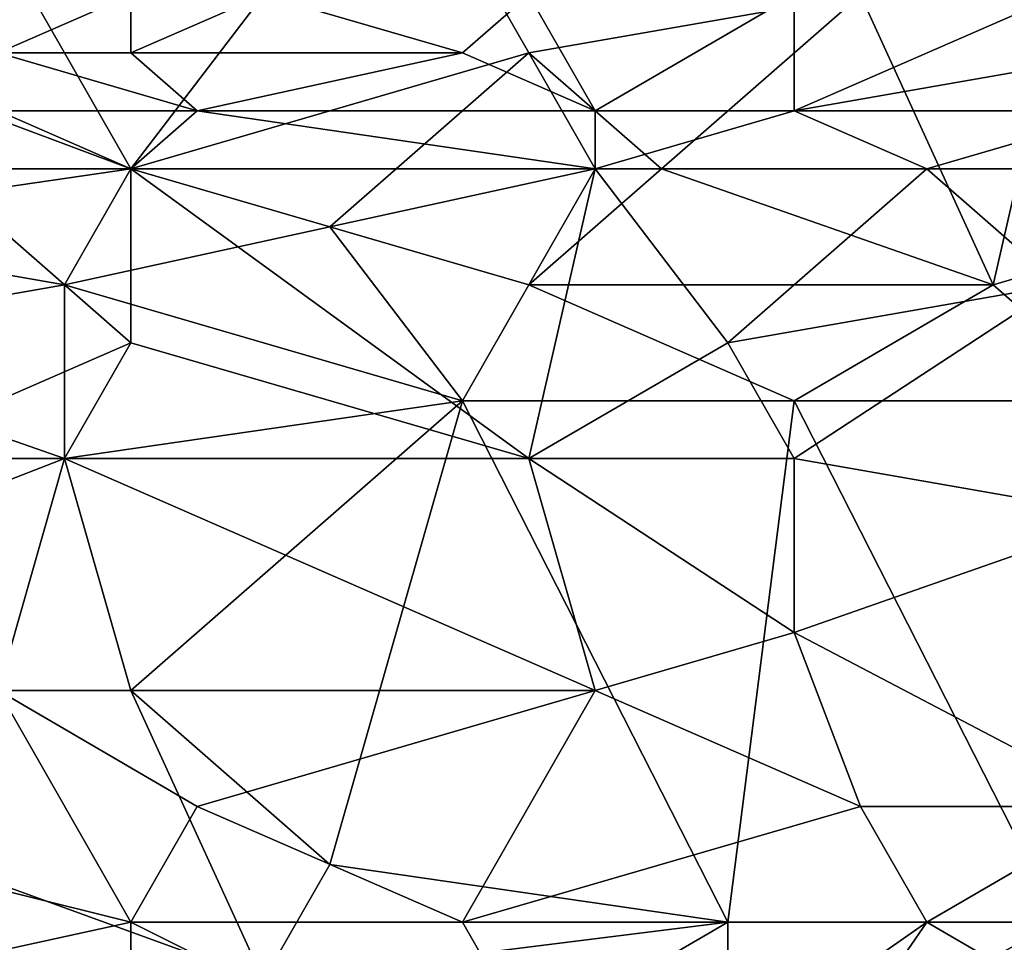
# Model space of a CAD drawing. Extents: x -161 to 11, y -10 to 160.
# Tile 411 of 499: x 0.8068 to 0.8732, y 0.093 to 0.1552. Entities that reach past the tile are written whole.
import ezdxf

# ---------------------------------------------------------------- set-up
doc = ezdxf.new("R2010")
doc.units = 0
doc.header["$MEASUREMENT"] = 0
doc.layers.get('0').update_dxf_attribs({"linetype": 'CONTINUOUS'})

msp = doc.modelspace()

# ---------------------------------------------------------------- linework, layer by layer
for points in [[(0.800882, 0.168568, 0.267513), (0.814295, 0.14513, 0.266687), (0.782997, 0.156849, 0.267292)], [(0.814295, 0.14513, 0.266687), (0.800882, 0.168568, 0.267513), (0.832179, 0.168568, 0.267137)], [(0.814295, 0.14513, 0.266687), (0.832179, 0.168568, 0.267137), (0.841121, 0.152943, 0.266593)], [(0.863476, 0.156849, 0.266454), (0.841121, 0.152943, 0.266593), (0.832179, 0.168568, 0.267137)], [(0.814295, 0.14513, 0.266687), (0.787468, 0.141224, 0.266826), (0.782997, 0.156849, 0.267292)], [(0.805353, 0.152943, 0.378585), (0.814295, 0.156849, 0.377944), (0.79641, 0.156849, 0.37816)], [(0.805353, 0.152943, 0.378585), (0.814295, 0.152943, 0.378632), (0.814295, 0.156849, 0.377944)], [(0.83665, 0.152943, 0.378655), (0.823237, 0.156849, 0.377778), (0.814295, 0.152943, 0.378632)], [(0.823237, 0.156849, 0.377778), (0.814295, 0.156849, 0.377944), (0.814295, 0.152943, 0.378632)], [(0.83665, 0.152943, 0.378655), (0.841121, 0.156849, 0.377425), (0.823237, 0.156849, 0.377778)], [(0.83665, 0.152943, 0.378655), (0.845592, 0.149037, 0.379981), (0.841121, 0.156849, 0.377425)], [(0.859005, 0.156849, 0.377026), (0.841121, 0.156849, 0.377425), (0.845592, 0.149037, 0.379981)], [(0.841121, 0.152943, 0.266593), (0.863476, 0.156849, 0.266454), (0.850063, 0.14513, 0.266354)], [(0.845592, 0.149037, 0.379981), (0.859005, 0.149037, 0.379959), (0.859005, 0.156849, 0.377026)], [(0.863476, 0.156849, 0.266454), (0.872418, 0.137318, 0.266096), (0.850063, 0.14513, 0.266354)], [(0.88136, 0.152943, 0.378691), (0.876889, 0.156849, 0.376759), (0.859005, 0.149037, 0.379959)], [(0.876889, 0.156849, 0.376759), (0.859005, 0.156849, 0.377026), (0.859005, 0.149037, 0.379959)], [(0.876889, 0.156849, 0.2663), (0.872418, 0.137318, 0.266096), (0.863476, 0.156849, 0.266454)], [(0.872418, 0.137318, 0.266096), (0.876889, 0.156849, 0.2663), (0.899244, 0.14513, 0.265824)], [(0.818766, 0.149037, 0.379848), (0.814295, 0.152943, 0.378632), (0.805353, 0.152943, 0.378585)], [(0.805353, 0.152943, 0.378585), (0.805353, 0.149037, 0.37968), (0.818766, 0.149037, 0.379848)], [(0.841121, 0.152943, 0.266593), (0.827708, 0.141224, 0.266529), (0.814295, 0.14513, 0.266687)], [(0.818766, 0.149037, 0.379848), (0.83665, 0.152943, 0.378655), (0.814295, 0.152943, 0.378632)], [(0.818766, 0.149037, 0.379848), (0.845592, 0.149037, 0.379981), (0.83665, 0.152943, 0.378655)], [(0.841121, 0.152943, 0.266593), (0.845592, 0.14513, 0.266414), (0.827708, 0.141224, 0.266529)], [(0.850063, 0.14513, 0.266354), (0.845592, 0.14513, 0.266414), (0.841121, 0.152943, 0.266593)], [(0.88136, 0.149037, 0.379995), (0.88136, 0.152943, 0.378691), (0.859005, 0.149037, 0.379959)], [(0.814295, 0.14513, 0.380699), (0.805353, 0.149037, 0.37968), (0.800882, 0.14513, 0.380519)], [(0.814295, 0.14513, 0.380699), (0.818766, 0.149037, 0.379848), (0.805353, 0.149037, 0.37968)], [(0.814295, 0.14513, 0.380699), (0.845592, 0.14513, 0.380902), (0.818766, 0.149037, 0.379848)], [(0.845592, 0.14513, 0.380902), (0.845592, 0.149037, 0.379981), (0.818766, 0.149037, 0.379848)], [(0.845592, 0.14513, 0.380902), (0.867947, 0.14513, 0.380911), (0.859005, 0.149037, 0.379959)], [(0.859005, 0.149037, 0.379959), (0.845592, 0.149037, 0.379981), (0.845592, 0.14513, 0.380902)], [(0.859005, 0.149037, 0.379959), (0.867947, 0.14513, 0.380911), (0.88136, 0.149037, 0.379995)], [(0.867947, 0.14513, 0.380911), (0.890302, 0.14513, 0.380814), (0.88136, 0.149037, 0.379995)], [(0.787468, 0.141224, 0.266826), (0.814295, 0.14513, 0.266687), (0.809824, 0.137318, 0.266633)], [(0.814295, 0.133412, 0.382985), (0.800882, 0.14513, 0.380519), (0.79641, 0.125599, 0.384189)], [(0.800882, 0.14513, 0.380519), (0.814295, 0.133412, 0.382985), (0.814295, 0.14513, 0.380699)], [(0.827708, 0.141224, 0.266529), (0.809824, 0.137318, 0.266633), (0.814295, 0.14513, 0.266687)], [(0.841121, 0.125599, 0.38457), (0.845592, 0.14513, 0.380902), (0.814295, 0.14513, 0.380699)], [(0.814295, 0.14513, 0.380699), (0.814295, 0.133412, 0.382985), (0.841121, 0.125599, 0.38457)], [(0.827708, 0.141224, 0.266529), (0.845592, 0.14513, 0.266414), (0.841121, 0.137318, 0.266389)], [(0.841121, 0.137318, 0.266389), (0.850063, 0.14513, 0.266354), (0.872418, 0.137318, 0.266096)], [(0.845592, 0.14513, 0.380902), (0.841121, 0.125599, 0.38457), (0.854534, 0.133412, 0.383105)], [(0.845592, 0.14513, 0.266414), (0.850063, 0.14513, 0.266354), (0.841121, 0.137318, 0.266389)], [(0.867947, 0.14513, 0.380911), (0.845592, 0.14513, 0.380902), (0.854534, 0.133412, 0.383105)], [(0.854534, 0.133412, 0.383105), (0.876889, 0.137318, 0.382307), (0.867947, 0.14513, 0.380911)], [(0.876889, 0.137318, 0.382307), (0.890302, 0.14513, 0.380814), (0.867947, 0.14513, 0.380911)], [(0.872418, 0.137318, 0.266096), (0.899244, 0.14513, 0.265824), (0.88136, 0.129505, 0.266088)], [(0.787468, 0.133412, 0.266774), (0.787468, 0.141224, 0.266826), (0.809824, 0.137318, 0.266633)], [(0.809824, 0.137318, 0.266633), (0.827708, 0.141224, 0.266529), (0.83665, 0.129505, 0.266508)], [(0.83665, 0.129505, 0.266508), (0.827708, 0.141224, 0.266529), (0.841121, 0.137318, 0.266389)], [(0.787468, 0.133412, 0.266774), (0.809824, 0.137318, 0.266633), (0.809824, 0.125599, 0.266742)], [(0.83665, 0.129505, 0.266508), (0.809824, 0.125599, 0.266742), (0.809824, 0.137318, 0.266633)], [(0.859005, 0.129505, 0.26634), (0.83665, 0.129505, 0.266508), (0.841121, 0.137318, 0.266389)], [(0.841121, 0.137318, 0.266389), (0.872418, 0.137318, 0.266096), (0.859005, 0.129505, 0.26634)], [(0.876889, 0.137318, 0.382307), (0.854534, 0.133412, 0.383105), (0.859005, 0.125599, 0.384623)], [(0.872418, 0.137318, 0.266096), (0.88136, 0.129505, 0.266088), (0.859005, 0.129505, 0.26634)], [(0.88136, 0.121693, 0.38523), (0.876889, 0.137318, 0.382307), (0.859005, 0.125599, 0.384623)], [(0.809824, 0.125599, 0.266742), (0.791939, 0.125599, 0.266836), (0.787468, 0.133412, 0.266774)], [(0.809824, 0.125599, 0.384387), (0.814295, 0.133412, 0.382985), (0.79641, 0.125599, 0.384189)], [(0.841121, 0.125599, 0.38457), (0.814295, 0.133412, 0.382985), (0.809824, 0.125599, 0.384387)], [(0.859005, 0.125599, 0.384623), (0.854534, 0.133412, 0.383105), (0.841121, 0.125599, 0.38457)], [(0.814295, 0.109974, 0.267168), (0.809824, 0.125599, 0.266742), (0.83665, 0.129505, 0.266508)], [(0.814295, 0.109974, 0.267168), (0.83665, 0.129505, 0.266508), (0.827708, 0.098255, 0.267435)], [(0.854534, 0.094349, 0.26729), (0.827708, 0.098255, 0.267435), (0.83665, 0.129505, 0.266508)], [(0.854534, 0.094349, 0.26729), (0.83665, 0.129505, 0.266508), (0.859005, 0.129505, 0.26634)], [(0.876889, 0.094349, 0.266954), (0.854534, 0.094349, 0.26729), (0.859005, 0.129505, 0.26634)], [(0.876889, 0.094349, 0.266954), (0.859005, 0.129505, 0.26634), (0.88136, 0.129505, 0.266088)], [(0.769584, 0.109974, 0.267292), (0.791939, 0.125599, 0.266836), (0.809824, 0.125599, 0.266742)], [(0.769584, 0.109974, 0.267292), (0.809824, 0.125599, 0.266742), (0.814295, 0.109974, 0.267168)], [(0.809824, 0.125599, 0.384387), (0.79641, 0.125599, 0.384189), (0.805353, 0.109974, 0.386885)], [(0.809824, 0.125599, 0.384387), (0.805353, 0.109974, 0.386885), (0.845592, 0.109974, 0.387128)], [(0.845592, 0.109974, 0.387128), (0.841121, 0.125599, 0.38457), (0.809824, 0.125599, 0.384387)], [(0.841121, 0.125599, 0.38457), (0.859005, 0.11388, 0.386574), (0.859005, 0.125599, 0.384623)], [(0.859005, 0.11388, 0.386574), (0.841121, 0.125599, 0.38457), (0.845592, 0.109974, 0.387128)], [(0.88136, 0.121693, 0.38523), (0.859005, 0.125599, 0.384623), (0.859005, 0.11388, 0.386574)], [(0.88136, 0.102162, 0.388191), (0.88136, 0.121693, 0.38523), (0.859005, 0.11388, 0.386574)], [(0.863476, 0.102162, 0.388286), (0.859005, 0.11388, 0.386574), (0.845592, 0.109974, 0.387128)], [(0.859005, 0.11388, 0.386574), (0.863476, 0.102162, 0.388286), (0.88136, 0.102162, 0.388191)], [(0.769584, 0.109974, 0.267292), (0.814295, 0.109974, 0.267168), (0.823237, 0.090443, 0.267616)], [(0.823237, 0.090443, 0.267616), (0.791939, 0.086537, 0.267699), (0.769584, 0.109974, 0.267292)], [(0.814295, 0.094349, 0.38924), (0.805353, 0.109974, 0.386885), (0.782997, 0.102162, 0.38789)], [(0.818766, 0.102162, 0.388167), (0.845592, 0.109974, 0.387128), (0.805353, 0.109974, 0.386885)], [(0.805353, 0.109974, 0.386885), (0.814295, 0.094349, 0.38924), (0.818766, 0.102162, 0.388167)], [(0.827708, 0.098255, 0.267435), (0.823237, 0.090443, 0.267616), (0.814295, 0.109974, 0.267168)], [(0.83665, 0.094349, 0.389317), (0.845592, 0.109974, 0.387128), (0.818766, 0.102162, 0.388167)], [(0.863476, 0.102162, 0.388286), (0.845592, 0.109974, 0.387128), (0.83665, 0.094349, 0.389317)], [(0.814295, 0.094349, 0.38924), (0.782997, 0.102162, 0.38789), (0.778526, 0.086537, 0.39011)], [(0.83665, 0.094349, 0.389317), (0.818766, 0.102162, 0.388167), (0.814295, 0.094349, 0.38924)], [(0.867947, 0.094349, 0.38933), (0.863476, 0.102162, 0.388286), (0.83665, 0.094349, 0.389317)], [(0.88136, 0.102162, 0.388191), (0.863476, 0.102162, 0.388286), (0.867947, 0.094349, 0.38933)], [(0.88136, 0.086537, 0.390163), (0.88136, 0.102162, 0.388191), (0.867947, 0.094349, 0.38933)], [(0.823237, 0.090443, 0.267616), (0.827708, 0.098255, 0.267435), (0.854534, 0.094349, 0.26729)], [(0.814295, 0.08263, 0.390798), (0.814295, 0.094349, 0.38924), (0.778526, 0.086537, 0.39011)], [(0.814295, 0.094349, 0.38924), (0.845592, 0.078724, 0.391286), (0.83665, 0.094349, 0.389317)], [(0.845592, 0.078724, 0.391286), (0.814295, 0.094349, 0.38924), (0.814295, 0.08263, 0.390798)], [(0.827708, 0.078724, 0.267737), (0.823237, 0.090443, 0.267616), (0.854534, 0.094349, 0.26729)], [(0.854534, 0.094349, 0.26729), (0.854534, 0.08263, 0.267462), (0.827708, 0.078724, 0.267737)], [(0.83665, 0.094349, 0.389317), (0.845592, 0.078724, 0.391286), (0.867947, 0.094349, 0.38933)], [(0.854534, 0.074818, 0.391721), (0.867947, 0.094349, 0.38933), (0.845592, 0.078724, 0.391286)], [(0.854534, 0.094349, 0.26729), (0.876889, 0.094349, 0.266954), (0.854534, 0.08263, 0.267462)], [(0.867947, 0.094349, 0.38933), (0.854534, 0.074818, 0.391721), (0.88136, 0.086537, 0.390163)], [(0.876889, 0.078724, 0.26714), (0.854534, 0.08263, 0.267462), (0.876889, 0.094349, 0.266954)]]:
    msp.add_3dface(points)

doc.saveas('drawing.dxf')
